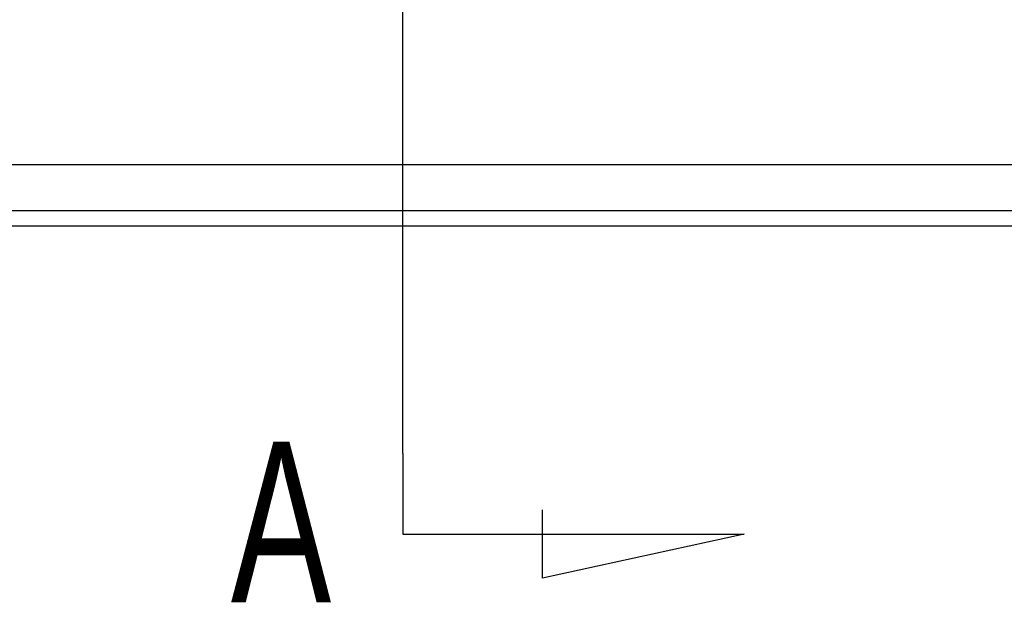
# Model space of a CAD drawing. Header units: millimetres. Extents: x -386 to 3135, y -1989 to 860.
# Tile 478 of 596: x 1738 to 1771, y -961 to -942. Entities that reach past the tile are written whole.
import ezdxf
from ezdxf.lldxf.tags import DXFTag

# ---------------------------------------------------------------- set-up
doc = ezdxf.new("R2010")
doc.units = ezdxf.units.MM
doc.layers.get('0').update_dxf_attribs({"linetype": 'CONTINUOUS'})
doc.styles.add('CHN', font='txt')
tags = doc.linetypes.add('DASHED', pattern=[25.72, 12.86, -12.86]).pattern_tags.tags
tags[6:7] = [DXFTag(74, 4), DXFTag(75, 0), DXFTag(340, '0'), DXFTag(46, 0.0), DXFTag(50, 0.0), DXFTag(44, 0.0), DXFTag(45, 0.0)]
tags[4:5] = [DXFTag(74, 4), DXFTag(75, 0), DXFTag(340, '0'), DXFTag(46, 0.0), DXFTag(50, 0.0), DXFTag(44, 0.0), DXFTag(45, 0.0)]

msp = doc.modelspace()

# ---------------------------------------------------------------- linework, layer by layer
for p, q in [((1750.947, -956.024), (1750.947, -889.549)), ((1750.947, -956.024), (1750.947, -958.66)), ((1755.508, -960.094), (1755.508, -957.865)), ((1750.947, -958.66), (1762.095, -958.66)), ((1762.095, -958.66), (1755.508, -960.094))]:
    msp.add_line(p, q)
at = {"linetype": 'Continuous'}
for p, q in [((1871.588, -946.605), (1615.883, -946.605)), ((1871.106, -948.605), (1615.883, -948.605))]:
    msp.add_line(p, q, dxfattribs=at)
at = {"linetype": 'DASHED'}
msp.add_line((1871.227, -948.105), (1615.883, -948.105), dxfattribs=at)

# ---------------------------------------------------------------- texts
at = {"style": 'CHN', "width": 0.7}
msp.add_text('A', height=5.25, dxfattribs=at).set_placement((1745.327, -960.883))

doc.saveas('drawing.dxf')
